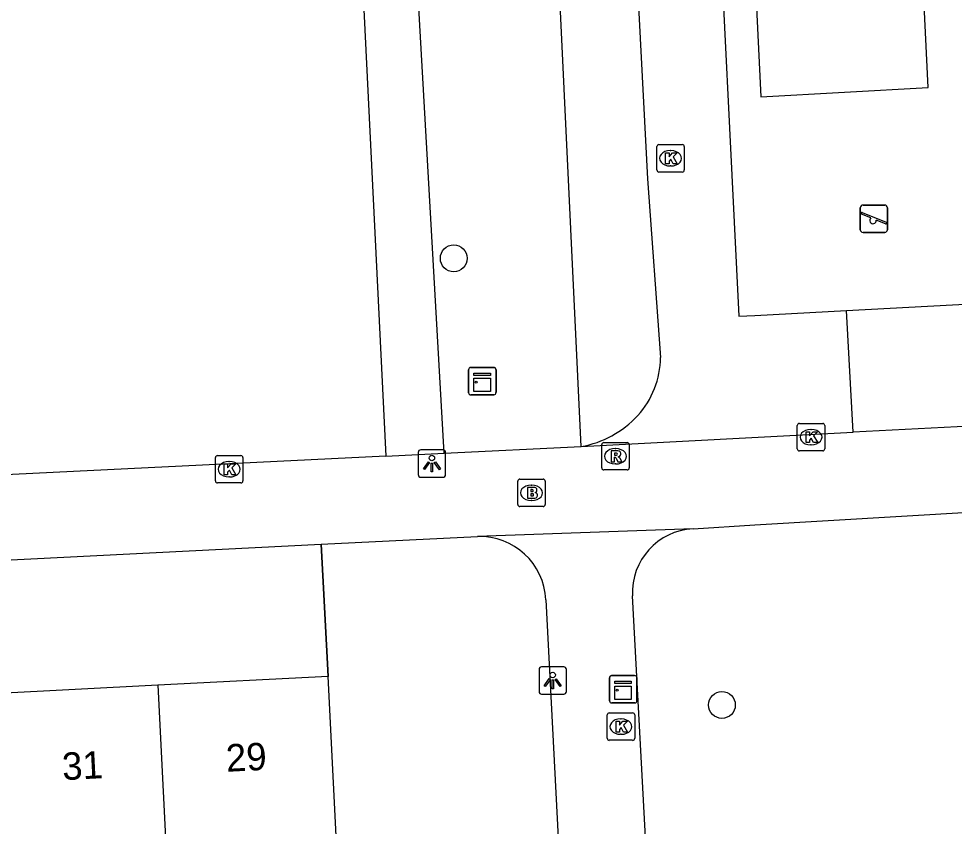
# Model space of a CAD drawing. Extents: x 161084 to 161928, y 385355 to 386522.
# Drawn here: x 161473.15 to 161507.27, y 385560.27 to 385589.73 of the extents above; entities that cross this region are included whole.
import ezdxf

# ---------------------------------------------------------------- set-up
doc = ezdxf.new("R2010")
doc.units = 0
for name, color, linetype in [('IMGEO_Boom', 7, 'Continuous'), ('IMGEO_Brandkraan', 7, 'Continuous'), ('IMGEO_Groenvoorziening', 7, 'Continuous'), ('IMGEO_Hek', 7, 'Continuous'), ('IMGEO_Kast', 7, 'Continuous'), ('IMGEO_Kolk', 7, 'Continuous'), ('IMGEO_Lichtpunt', 7, 'Continuous'), ('IMGEO_Pand', 7, 'Continuous'), ('IMGEO_Pand_nummerreeks', 7, 'Continuous'), ('IMGEO_Rioolput', 7, 'Continuous'), ('IMGEO_Speelvoorziening', 7, 'Continuous'), ('IMGEO_Voetpad_open', 7, 'Continuous')]:
    doc.layers.add(name, color=color, linetype=linetype)

msp = doc.modelspace()

# ---------------------------------------------------------------- linework, layer by layer
at = {"layer": 'IMGEO_Boom'}
for centre in [(161489.017, 385580.989), (161498.797, 385564.692)]:
    msp.add_circle(centre, 0.489, dxfattribs=at)
at = {"layer": 'IMGEO_Brandkraan'}
for p, q in [((161491.428, 385572.932), (161492.28, 385572.932)), ((161491.353, 385572.006), (161491.353, 385572.858)), ((161491.841, 385572.712), (161491.866, 385572.712)), ((161492.354, 385572.858), (161492.354, 385572.006)), ((161492.28, 385571.932), (161491.428, 385571.932)), ((161491.864, 385572.152), (161491.839, 385572.152))]:
    msp.add_line(p, q, dxfattribs=at)
for points in [[(161491.428, 385572.932), (161492.28, 385572.932)], [(161491.353, 385572.006), (161491.353, 385572.858)], [(161491.701, 385572.632), (161491.701, 385572.232), (161491.914, 385572.232)], [(161491.932, 385572.632), (161491.701, 385572.632)], [(161492.354, 385572.858), (161492.354, 385572.006)], [(161491.88, 385572.551), (161491.826, 385572.551), (161491.826, 385572.475)], [(161491.826, 385572.475), (161491.879, 385572.475)], [(161491.888, 385572.399), (161491.826, 385572.399), (161491.826, 385572.318)], [(161491.826, 385572.318), (161491.888, 385572.318)], [(161492.28, 385571.932), (161491.428, 385571.932)]]:
    msp.add_lwpolyline(points, dxfattribs=at)
for centre, radius, start, end in [((161491.43, 385572.856), 0.0765, 91.552, 178.448), ((161491.43, 385572.856), 0.0765, 91.552, 178.448), ((161492.278, 385572.856), 0.0765, 1.552, 88.448), ((161492.278, 385572.856), 0.0765, 1.552, 88.448), ((161491.936, 385572.487), 0.145, 59.4692, 91.5367), ((161491.961, 385572.534), 0.0922, 285.5137, 58.1501), ((161491.881, 385572.513), 0.0379, 267.8285, 90.9355), ((161491.889, 385572.358), 0.0404, 269.8759, 90.5077), ((161491.92, 385572.483), 0.251, 268.6676, 293.5347), ((161491.966, 385572.342), 0.105, 301.3115, 78.989), ((161491.43, 385572.008), 0.0765, 181.552, 268.448), ((161491.43, 385572.008), 0.0765, 181.552, 268.448), ((161492.278, 385572.008), 0.0765, 271.552, 358.448), ((161492.278, 385572.008), 0.0765, 271.552, 358.448)]:
    msp.add_arc(centre, radius, start, end, dxfattribs=at)
for centre, major_axis, ratio, start_param, end_param in [((161491.84, 385572.432), (-0.387, 0.002), 0.722429, 4.712389, 7.853982), ((161491.865, 385572.432), (-0.39, 0.002), 0.717154, 1.570796, 4.712389)]:
    msp.add_ellipse(centre, major_axis=major_axis, ratio=ratio, start_param=start_param, end_param=end_param, dxfattribs=at)
at = {"layer": 'IMGEO_Groenvoorziening'}
for points in [[(161488.662, 385573.874), (161486.299, 385615.595)], [(161493.661, 385574.12), (161491.683, 385615.86)], [(161484.483, 385615.506), (161486.538, 385573.77)], [(161484.187, 385570.555), (161484.433, 385565.726)]]:
    msp.add_lwpolyline(points, dxfattribs=at)
at = {"layer": 'IMGEO_Hek'}
msp.add_lwpolyline([(161484.433, 385565.726), (161484.187, 385570.555)], dxfattribs=at)
at = {"layer": 'IMGEO_Kast'}
for p, q in [((161489.633, 385577.007), (161490.474, 385577.007)), ((161490.474, 385577.007), (161489.633, 385577.007)), ((161489.558, 385576.082), (161489.558, 385576.923)), ((161489.558, 385576.923), (161489.558, 385576.082)), ((161490.558, 385576.932), (161490.558, 385576.091)), ((161490.558, 385576.091), (161490.558, 385576.932)), ((161490.483, 385576.007), (161489.642, 385576.007)), ((161489.642, 385576.007), (161490.483, 385576.007)), ((161494.774, 385565.765), (161495.615, 385565.765)), ((161495.615, 385565.765), (161494.774, 385565.765)), ((161494.699, 385564.84), (161494.699, 385565.681)), ((161494.699, 385565.681), (161494.699, 385564.84)), ((161495.699, 385565.69), (161495.699, 385564.849)), ((161495.699, 385564.849), (161495.699, 385565.69)), ((161495.624, 385564.765), (161494.783, 385564.765)), ((161494.783, 385564.765), (161495.624, 385564.765))]:
    msp.add_line(p, q, dxfattribs=at)
for points in [[(161489.753, 385576.797), (161490.353, 385576.797), (161490.353, 385576.712), (161489.753, 385576.712), (161489.753, 385576.797)], [(161489.753, 385576.622), (161490.353, 385576.622), (161490.353, 385576.133), (161489.753, 385576.133), (161489.753, 385576.622)], [(161494.894, 385565.555), (161495.494, 385565.555), (161495.494, 385565.47), (161494.894, 385565.47), (161494.894, 385565.555)], [(161494.894, 385565.38), (161495.494, 385565.38), (161495.494, 385564.891), (161494.894, 385564.891), (161494.894, 385565.38)]]:
    msp.add_lwpolyline(points, dxfattribs=at)
for centre in [(161489.837, 385576.471), (161494.978, 385565.229)]:
    msp.add_circle(centre, 0.0377, dxfattribs=at)
for centre, start, end in [((161489.636, 385576.929), 92.4484, 184.2845), ((161489.636, 385576.929), 92.4484, 184.2845), ((161490.48, 385576.929), 2.4484, 94.2845), ((161490.48, 385576.929), 2.4484, 94.2845), ((161489.636, 385576.085), 182.4484, 274.2845), ((161489.636, 385576.085), 182.4484, 274.2845), ((161490.48, 385576.085), 272.4484, 4.2845), ((161490.48, 385576.085), 272.4484, 4.2845), ((161494.777, 385565.687), 92.4484, 184.2845), ((161494.777, 385565.687), 92.4484, 184.2845), ((161495.621, 385565.687), 2.4484, 94.2845), ((161495.621, 385565.687), 2.4484, 94.2845), ((161494.777, 385564.843), 182.4484, 274.2845), ((161494.777, 385564.843), 182.4484, 274.2845), ((161495.621, 385564.843), 272.4484, 4.2845), ((161495.621, 385564.843), 272.4484, 4.2845)]:
    msp.add_arc(centre, 0.0779, start, end, dxfattribs=at)
at = {"layer": 'IMGEO_Kolk'}
for p, q in [((161496.425, 385584.212), (161496.425, 385585.064)), ((161496.5, 385585.138), (161497.352, 385585.138)), ((161496.913, 385584.918), (161496.938, 385584.918)), ((161497.426, 385585.064), (161497.426, 385584.212)), ((161496.936, 385584.358), (161496.911, 385584.358)), ((161497.352, 385584.138), (161496.5, 385584.138)), ((161501.622, 385574.963), (161502.474, 385574.963)), ((161501.547, 385574.037), (161501.547, 385574.889)), ((161502.035, 385574.743), (161502.06, 385574.743)), ((161502.548, 385574.889), (161502.548, 385574.037)), ((161502.474, 385573.963), (161501.622, 385573.963)), ((161502.058, 385574.183), (161502.033, 385574.183)), ((161480.326, 385572.866), (161480.326, 385573.718)), ((161480.401, 385573.792), (161481.253, 385573.792)), ((161481.327, 385573.718), (161481.327, 385572.866)), ((161480.814, 385573.572), (161480.839, 385573.572)), ((161480.837, 385573.012), (161480.812, 385573.012)), ((161481.253, 385572.792), (161480.401, 385572.792)), ((161494.69, 385564.402), (161495.542, 385564.402)), ((161494.615, 385563.476), (161494.615, 385564.328)), ((161495.103, 385564.182), (161495.128, 385564.182)), ((161495.616, 385564.328), (161495.616, 385563.476)), ((161495.542, 385563.402), (161494.69, 385563.402)), ((161495.126, 385563.622), (161495.101, 385563.622))]:
    msp.add_line(p, q, dxfattribs=at)
for points in [[(161496.425, 385584.212), (161496.425, 385585.064)], [(161496.5, 385585.138), (161497.352, 385585.138)], [(161496.746, 385584.838), (161496.869, 385584.838), (161496.869, 385584.687), (161496.999, 385584.838), (161497.163, 385584.838), (161497.017, 385584.687), (161497.17, 385584.438), (161497.018, 385584.438), (161496.933, 385584.602), (161496.869, 385584.535), (161496.869, 385584.438), (161496.746, 385584.438), (161496.746, 385584.838)], [(161497.426, 385585.064), (161497.426, 385584.212)], [(161497.352, 385584.138), (161496.5, 385584.138)], [(161501.622, 385574.963), (161502.474, 385574.963)], [(161501.547, 385574.037), (161501.547, 385574.889)], [(161501.868, 385574.663), (161501.991, 385574.663), (161501.991, 385574.512), (161502.121, 385574.663), (161502.285, 385574.663), (161502.139, 385574.512), (161502.292, 385574.263), (161502.14, 385574.263), (161502.055, 385574.427), (161501.991, 385574.36), (161501.991, 385574.263), (161501.868, 385574.263), (161501.868, 385574.663)], [(161502.548, 385574.889), (161502.548, 385574.037)], [(161502.474, 385573.963), (161501.622, 385573.963)], [(161480.326, 385572.866), (161480.326, 385573.718)], [(161480.401, 385573.792), (161481.253, 385573.792)], [(161481.327, 385573.718), (161481.327, 385572.866)], [(161480.647, 385573.492), (161480.77, 385573.492), (161480.77, 385573.341), (161480.9, 385573.492), (161481.064, 385573.492), (161480.918, 385573.341), (161481.071, 385573.092), (161480.919, 385573.092), (161480.834, 385573.256), (161480.77, 385573.189), (161480.77, 385573.092), (161480.647, 385573.092), (161480.647, 385573.492)], [(161481.253, 385572.792), (161480.401, 385572.792)], [(161494.69, 385564.402), (161495.542, 385564.402)], [(161494.615, 385563.476), (161494.615, 385564.328)], [(161494.936, 385564.102), (161495.059, 385564.102), (161495.059, 385563.951), (161495.189, 385564.102), (161495.353, 385564.102), (161495.207, 385563.951), (161495.36, 385563.702), (161495.208, 385563.702), (161495.123, 385563.866), (161495.059, 385563.799), (161495.059, 385563.702), (161494.936, 385563.702), (161494.936, 385564.102)], [(161495.616, 385564.328), (161495.616, 385563.476)], [(161495.542, 385563.402), (161494.69, 385563.402)]]:
    msp.add_lwpolyline(points, dxfattribs=at)
for centre, start, end in [((161496.502, 385585.062), 91.552, 178.448), ((161496.502, 385585.062), 91.552, 178.448), ((161497.35, 385585.062), 1.552, 88.448), ((161497.35, 385585.062), 1.552, 88.448), ((161496.502, 385584.214), 181.552, 268.448), ((161496.502, 385584.214), 181.552, 268.448), ((161497.35, 385584.214), 271.552, 358.448), ((161497.35, 385584.214), 271.552, 358.448), ((161501.624, 385574.887), 91.552, 178.448), ((161501.624, 385574.887), 91.552, 178.448), ((161502.472, 385574.887), 1.552, 88.448), ((161502.472, 385574.887), 1.552, 88.448), ((161501.624, 385574.039), 181.552, 268.448), ((161501.624, 385574.039), 181.552, 268.448), ((161502.472, 385574.039), 271.552, 358.448), ((161502.472, 385574.039), 271.552, 358.448), ((161480.403, 385573.716), 91.552, 178.448), ((161480.403, 385573.716), 91.552, 178.448), ((161481.251, 385573.716), 1.552, 88.448), ((161481.251, 385573.716), 1.552, 88.448), ((161480.403, 385572.868), 181.552, 268.448), ((161480.403, 385572.868), 181.552, 268.448), ((161481.251, 385572.868), 271.552, 358.448), ((161481.251, 385572.868), 271.552, 358.448), ((161494.692, 385564.326), 91.552, 178.448), ((161494.692, 385564.326), 91.552, 178.448), ((161495.54, 385564.326), 1.552, 88.448), ((161495.54, 385564.326), 1.552, 88.448), ((161494.692, 385563.478), 181.552, 268.448), ((161494.692, 385563.478), 181.552, 268.448), ((161495.54, 385563.478), 271.552, 358.448), ((161495.54, 385563.478), 271.552, 358.448)]:
    msp.add_arc(centre, 0.0765, start, end, dxfattribs=at)
for centre, major_axis, ratio, start_param, end_param in [((161496.912, 385584.638), (-0.387, 0.002), 0.722429, 4.712389, 7.853982), ((161496.937, 385584.638), (-0.39, 0.002), 0.717154, 1.570796, 4.712389), ((161502.034, 385574.463), (-0.387, 0.002), 0.722429, 4.712389, 7.853982), ((161502.059, 385574.463), (-0.39, 0.002), 0.717154, 1.570796, 4.712389), ((161480.813, 385573.292), (-0.387, 0.002), 0.722429, 4.712389, 7.853982), ((161480.838, 385573.292), (-0.39, 0.002), 0.717154, 1.570796, 4.712389), ((161495.102, 385563.902), (-0.387, 0.002), 0.722429, 4.712389, 7.853982), ((161495.127, 385563.902), (-0.39, 0.002), 0.717154, 1.570796, 4.712389)]:
    msp.add_ellipse(centre, major_axis=major_axis, ratio=ratio, start_param=start_param, end_param=end_param, dxfattribs=at)
at = {"layer": 'IMGEO_Lichtpunt'}
for p, q in [((161488.624, 385573.999), (161487.816, 385573.999)), ((161488.624, 385573.999), (161487.816, 385573.999)), ((161487.722, 385573.904), (161487.722, 385573.097)), ((161487.722, 385573.904), (161487.722, 385573.097)), ((161488.718, 385573.097), (161488.718, 385573.904)), ((161488.718, 385573.097), (161488.718, 385573.904)), ((161487.816, 385573.003), (161488.624, 385573.003)), ((161487.816, 385573.003), (161488.624, 385573.003)), ((161493.03, 385566.083), (161492.222, 385566.083)), ((161493.03, 385566.083), (161492.222, 385566.083)), ((161492.128, 385565.988), (161492.128, 385565.181)), ((161492.128, 385565.988), (161492.128, 385565.181)), ((161493.124, 385565.181), (161493.124, 385565.988)), ((161493.124, 385565.181), (161493.124, 385565.988)), ((161492.222, 385565.087), (161493.03, 385565.087)), ((161492.222, 385565.087), (161493.03, 385565.087))]:
    msp.add_line(p, q, dxfattribs=at)
for points in [[(161488.096, 385573.568), (161488.135, 385573.54), (161487.947, 385573.278), (161487.909, 385573.305), (161488.096, 385573.568)], [(161488.198, 385573.52), (161488.245, 385573.52), (161488.245, 385573.198), (161488.198, 385573.198), (161488.198, 385573.52)], [(161488.308, 385573.54), (161488.346, 385573.567), (161488.533, 385573.305), (161488.494, 385573.277), (161488.308, 385573.54)], [(161492.502, 385565.652), (161492.541, 385565.624), (161492.353, 385565.362), (161492.315, 385565.389), (161492.502, 385565.652)], [(161492.604, 385565.604), (161492.651, 385565.604), (161492.651, 385565.282), (161492.604, 385565.282), (161492.604, 385565.604)], [(161492.714, 385565.624), (161492.752, 385565.651), (161492.939, 385565.389), (161492.9, 385565.361), (161492.714, 385565.624)]]:
    msp.add_lwpolyline(points, dxfattribs=at)
for centre in [(161488.221, 385573.702), (161492.627, 385565.786)]:
    msp.add_circle(centre, 0.0994, dxfattribs=at)
for centre, start, end in [((161487.816, 385573.904), 90, 180), ((161487.816, 385573.904), 90, 180), ((161488.624, 385573.904), 0, 90), ((161488.624, 385573.904), 0, 90), ((161487.816, 385573.097), 180, 270), ((161487.816, 385573.097), 180, 270), ((161488.624, 385573.097), 270, 0), ((161488.624, 385573.097), 270, 360), ((161492.222, 385565.988), 90, 180), ((161492.222, 385565.988), 90, 180), ((161493.03, 385565.988), 0, 90), ((161493.03, 385565.988), 0, 90), ((161492.222, 385565.181), 180, 270), ((161492.222, 385565.181), 180, 270), ((161493.03, 385565.181), 270, 0), ((161493.03, 385565.181), 270, 360)]:
    msp.add_arc(centre, 0.0946, start, end, dxfattribs=at)
at = {"layer": 'IMGEO_Pand'}
for points in [[(161478.218, 385565.409), (161472.182, 385565.1)], [(161484.433, 385565.726), (161478.218, 385565.409)], [(161478.218, 385565.409), (161478.613, 385557.658)], [(161484.829, 385557.976), (161484.433, 385565.726)]]:
    msp.add_lwpolyline(points, dxfattribs=at)
at = {"layer": 'IMGEO_Rioolput'}
for p, q in [((161494.491, 385574.266), (161495.343, 385574.266)), ((161494.416, 385573.34), (161494.416, 385574.192)), ((161494.904, 385574.046), (161494.929, 385574.046)), ((161495.417, 385574.192), (161495.417, 385573.34)), ((161495.343, 385573.266), (161494.491, 385573.266)), ((161494.927, 385573.486), (161494.902, 385573.486))]:
    msp.add_line(p, q, dxfattribs=at)
for points in [[(161494.491, 385574.266), (161495.343, 385574.266)], [(161494.416, 385573.34), (161494.416, 385574.192)], [(161495.005, 385573.964), (161494.753, 385573.966), (161494.753, 385573.566)], [(161495.417, 385574.192), (161495.417, 385573.34)], [(161494.753, 385573.566), (161494.877, 385573.566), (161494.877, 385573.728), (161494.888, 385573.728)], [(161494.931, 385573.885), (161494.877, 385573.885), (161494.877, 385573.804)], [(161494.877, 385573.804), (161494.929, 385573.804)], [(161494.935, 385573.699), (161495.006, 385573.566), (161495.146, 385573.566), (161495.081, 385573.692)], [(161495.343, 385573.266), (161494.491, 385573.266)]]:
    msp.add_lwpolyline(points, dxfattribs=at)
for centre, radius, start, end in [((161494.493, 385574.19), 0.0765, 91.552, 178.448), ((161494.493, 385574.19), 0.0765, 91.552, 178.448), ((161495.341, 385574.19), 0.0765, 1.552, 88.448), ((161495.341, 385574.19), 0.0765, 1.552, 88.448), ((161495.004, 385573.854), 0.109, 350.3612, 89.416), ((161494.887, 385573.675), 0.0533, 26.0293, 88.6989), ((161494.913, 385573.993), 0.19, 274.7715, 282.9687), ((161494.937, 385573.789), 0.0964, 77.0061, 93.1865), ((161494.951, 385573.846), 0.0378, 276.6634, 79.6772), ((161495.002, 385573.854), 0.112, 277.5842, 350.9817), ((161494.986, 385573.639), 0.108, 29.5134, 73.7905), ((161494.493, 385573.342), 0.0765, 181.552, 268.448), ((161494.493, 385573.342), 0.0765, 181.552, 268.448), ((161495.341, 385573.342), 0.0765, 271.552, 358.448), ((161495.341, 385573.342), 0.0765, 271.552, 358.448)]:
    msp.add_arc(centre, radius, start, end, dxfattribs=at)
for centre, major_axis, ratio, start_param, end_param in [((161494.903, 385573.766), (-0.387, 0.002), 0.722429, 4.712389, 7.853982), ((161494.928, 385573.766), (-0.39, 0.002), 0.717154, 1.570796, 4.712389)]:
    msp.add_ellipse(centre, major_axis=major_axis, ratio=ratio, start_param=start_param, end_param=end_param, dxfattribs=at)
at = {"layer": 'IMGEO_Speelvoorziening'}
for p, q in [((161503.846, 385582.034), (161503.846, 385582.834)), ((161503.846, 385582.834), (161503.846, 385582.034)), ((161503.946, 385582.934), (161504.736, 385582.934)), ((161504.736, 385582.934), (161503.946, 385582.934)), ((161504.836, 385582.834), (161504.836, 385582.034)), ((161504.836, 385582.034), (161504.836, 385582.834)), ((161504.229, 385582.462), (161503.89, 385582.599)), ((161503.915, 385582.659), (161504.791, 385582.306)), ((161504.767, 385582.246), (161504.427, 385582.383)), ((161504.736, 385581.934), (161503.946, 385581.934)), ((161503.946, 385581.934), (161504.736, 385581.934))]:
    msp.add_line(p, q, dxfattribs=at)
for centre, radius, start, end in [((161503.946, 385582.834), 0.1, 90, 180), ((161503.946, 385582.834), 0.1, 90, 180), ((161504.736, 385582.834), 0.1, 0, 90), ((161504.736, 385582.834), 0.1, 360, 90), ((161503.903, 385582.629), 0.0327, 68.078, 248.078), ((161504.308, 385582.372), 0.12, 130.9928, 5.1632), ((161504.779, 385582.276), 0.0327, 248.078, 68.078), ((161503.946, 385582.034), 0.1, 180, 270), ((161503.946, 385582.034), 0.1, 180, 270), ((161504.736, 385582.034), 0.1, 270, 0), ((161504.736, 385582.034), 0.1, 270, 0)]:
    msp.add_arc(centre, radius, start, end, dxfattribs=at)
at = {"layer": 'IMGEO_Voetpad_open'}
for points in [[(161503.34, 385579.084), (161514.034, 385579.657), (161512.368, 385614.464), (161500, 385613.801), (161497.687, 385613.677)], [(161497.687, 385613.677), (161499.417, 385578.874), (161500, 385578.905), (161503.34, 385579.084)], [(161494.546, 385613.266), (161496.083, 385583.884), (161496.557, 385577.369)], [(161499.859, 385594.159), (161500.213, 385586.885), (161506.316, 385587.227), (161505.964, 385594.504), (161499.859, 385594.159)], [(161503.586, 385574.645), (161503.34, 385579.084)], [(161555.741, 385577.317), (161503.586, 385574.645)], [(161493.661, 385574.12), (161503.586, 385574.645)], [(161488.662, 385573.874), (161493.661, 385574.12)], [(161486.538, 385573.77), (161438.733, 385571.42)], [(161486.538, 385573.77), (161488.662, 385573.874)], [(161497.745, 385571.123), (161500, 385571.259), (161508.017, 385571.743)], [(161497.745, 385571.123), (161489.886, 385570.842)], [(161441.569, 385568.411), (161484.187, 385570.555)], [(161484.187, 385570.555), (161489.886, 385570.842)], [(161492.377, 385568.533), (161494.119, 385534.961)], [(161497.337, 385535.223), (161495.54, 385568.678)]]:
    msp.add_lwpolyline(points, dxfattribs=at)
for centre, radius, start, end in [((161493.369, 385577.397), 3.188, 317.7542, 359.5045), ((161493.014, 385577.755), 3.692, 280.092, 317.3423), ((161497.865, 385568.798), 2.328, 92.9559, 182.9533), ((161489.954, 385568.417), 2.426, 2.748, 91.5948)]:
    msp.add_arc(centre, radius, start, end, dxfattribs=at)

# ---------------------------------------------------------------- texts
at = {"layer": 'IMGEO_Pand_nummerreeks'}
for s, p in [('31', (161474.756, 385561.947)), ('29', (161480.731, 385562.252))]:
    msp.add_text(s, height=1, rotation=2.9244, dxfattribs=at).set_placement(p)

doc.saveas('drawing.dxf')
